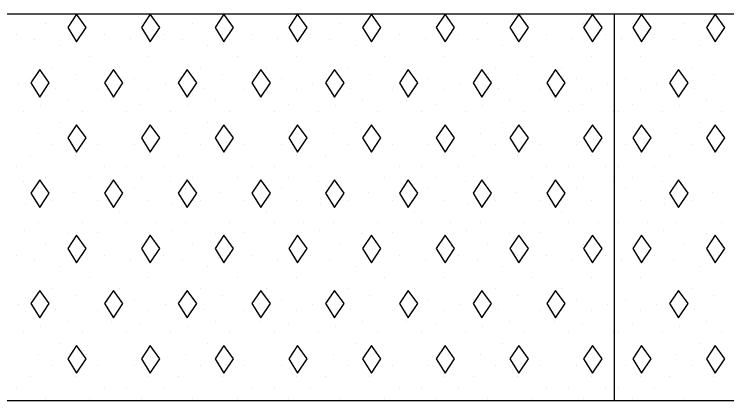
# Model space of a CAD drawing. Extents: x 1313964 to 1316843, y 2087046 to 2096619.
# Drawn here: x 1314437.74 to 1314443.61, y 2089491.53 to 2089494.73 of the extents above; entities that cross this region are included whole.
import ezdxf

# ---------------------------------------------------------------- set-up
doc = ezdxf.new("R2010")
doc.units = 0
doc.layers.add('B-Sub-Contour', color=7, linetype='Continuous')
doc.layers.add('Default', color=7, linetype='Continuous')

# ---------------------------------------------------------------- blocks, each defined once
blk = doc.blocks.new('POINT_DISPLAY')
at = {"layer": 'Default'}
blk.add_line((0, 0), (0, 0), dxfattribs=at)

msp = doc.modelspace()

# ---------------------------------------------------------------- linework, layer by layer
at = {"layer": 'B-Sub-Contour'}
for points in [[(1314449.6872, 2089494.7264), (1314404.6873, 2089494.7264)], [(1314442.6872, 2089491.5339), (1314442.6872, 2089494.7264)], [(1314449.6872, 2089491.5339), (1314404.6873, 2089491.5339)]]:
    msp.add_lwpolyline(points, dxfattribs=at)
for points in [[(1314438.2501, 2089494.7264), (1314438.1771, 2089494.617), (1314438.2501, 2089494.4984), (1314438.3291, 2089494.617)], [(1314438.8582, 2089494.7264), (1314438.7852, 2089494.617), (1314438.8582, 2089494.4984), (1314438.9372, 2089494.617)], [(1314439.4663, 2089494.7264), (1314439.3933, 2089494.617), (1314439.4663, 2089494.4984), (1314439.5453, 2089494.617)], [(1314440.0744, 2089494.7264), (1314440.0014, 2089494.617), (1314440.0744, 2089494.4984), (1314440.1534, 2089494.617)], [(1314440.6825, 2089494.7264), (1314440.6095, 2089494.617), (1314440.6825, 2089494.4984), (1314440.7615, 2089494.617)], [(1314441.2906, 2089494.7264), (1314441.2176, 2089494.617), (1314441.2906, 2089494.4984), (1314441.3697, 2089494.617)], [(1314441.8987, 2089494.7264), (1314441.8257, 2089494.617), (1314441.8987, 2089494.4984), (1314441.9778, 2089494.617)], [(1314442.5068, 2089494.7264), (1314442.4338, 2089494.617), (1314442.5068, 2089494.4984), (1314442.5859, 2089494.617)], [(1314442.9122, 2089494.7264), (1314442.8392, 2089494.617), (1314442.9122, 2089494.4984), (1314442.9913, 2089494.617)], [(1314443.5203, 2089494.7264), (1314443.4474, 2089494.617), (1314443.5203, 2089494.4984), (1314443.5994, 2089494.617)], [(1314437.946, 2089494.2704), (1314437.873, 2089494.1609), (1314437.946, 2089494.0423), (1314438.0251, 2089494.1609)], [(1314438.5541, 2089494.2704), (1314438.4811, 2089494.1609), (1314438.5541, 2089494.0423), (1314438.6332, 2089494.1609)], [(1314439.1622, 2089494.2704), (1314439.0893, 2089494.1609), (1314439.1622, 2089494.0423), (1314439.2413, 2089494.1609)], [(1314439.7703, 2089494.2704), (1314439.6974, 2089494.1609), (1314439.7703, 2089494.0423), (1314439.8494, 2089494.1609)], [(1314440.3784, 2089494.2704), (1314440.3055, 2089494.1609), (1314440.3784, 2089494.0423), (1314440.4575, 2089494.1609)], [(1314440.9865, 2089494.2704), (1314440.9136, 2089494.1609), (1314440.9865, 2089494.0423), (1314441.0656, 2089494.1609)], [(1314441.5947, 2089494.2704), (1314441.5217, 2089494.1609), (1314441.5947, 2089494.0423), (1314441.6737, 2089494.1609)], [(1314442.2028, 2089494.2704), (1314442.1298, 2089494.1609), (1314442.2028, 2089494.0423), (1314442.2818, 2089494.1609)], [(1314443.2163, 2089494.2704), (1314443.1433, 2089494.1609), (1314443.2163, 2089494.0423), (1314443.2953, 2089494.1609)], [(1314438.2501, 2089493.8143), (1314438.1771, 2089493.7048), (1314438.2501, 2089493.5862), (1314438.3291, 2089493.7048)], [(1314438.8582, 2089493.8143), (1314438.7852, 2089493.7048), (1314438.8582, 2089493.5862), (1314438.9372, 2089493.7048)], [(1314439.4663, 2089493.8143), (1314439.3933, 2089493.7048), (1314439.4663, 2089493.5862), (1314439.5453, 2089493.7048)], [(1314440.0744, 2089493.8143), (1314440.0014, 2089493.7048), (1314440.0744, 2089493.5862), (1314440.1534, 2089493.7048)], [(1314440.6825, 2089493.8143), (1314440.6095, 2089493.7048), (1314440.6825, 2089493.5862), (1314440.7615, 2089493.7048)], [(1314441.2906, 2089493.8143), (1314441.2176, 2089493.7048), (1314441.2906, 2089493.5862), (1314441.3697, 2089493.7048)], [(1314441.8987, 2089493.8143), (1314441.8257, 2089493.7048), (1314441.8987, 2089493.5862), (1314441.9778, 2089493.7048)], [(1314442.5068, 2089493.8143), (1314442.4338, 2089493.7048), (1314442.5068, 2089493.5862), (1314442.5859, 2089493.7048)], [(1314442.9122, 2089493.8143), (1314442.8392, 2089493.7048), (1314442.9122, 2089493.5862), (1314442.9913, 2089493.7048)], [(1314443.5203, 2089493.8143), (1314443.4474, 2089493.7048), (1314443.5203, 2089493.5862), (1314443.5994, 2089493.7048)], [(1314437.946, 2089493.3582), (1314437.873, 2089493.2487), (1314437.946, 2089493.1302), (1314438.0251, 2089493.2487)], [(1314438.5541, 2089493.3582), (1314438.4811, 2089493.2487), (1314438.5541, 2089493.1302), (1314438.6332, 2089493.2487)], [(1314439.1622, 2089493.3582), (1314439.0893, 2089493.2487), (1314439.1622, 2089493.1302), (1314439.2413, 2089493.2487)], [(1314439.7703, 2089493.3582), (1314439.6974, 2089493.2487), (1314439.7703, 2089493.1302), (1314439.8494, 2089493.2487)], [(1314440.3784, 2089493.3582), (1314440.3055, 2089493.2487), (1314440.3784, 2089493.1302), (1314440.4575, 2089493.2487)], [(1314440.9865, 2089493.3582), (1314440.9136, 2089493.2487), (1314440.9865, 2089493.1302), (1314441.0656, 2089493.2487)], [(1314441.5947, 2089493.3582), (1314441.5217, 2089493.2487), (1314441.5947, 2089493.1302), (1314441.6737, 2089493.2487)], [(1314442.2028, 2089493.3582), (1314442.1298, 2089493.2487), (1314442.2028, 2089493.1302), (1314442.2818, 2089493.2487)], [(1314443.2163, 2089493.3582), (1314443.1433, 2089493.2487), (1314443.2163, 2089493.1302), (1314443.2953, 2089493.2487)], [(1314438.2501, 2089492.9021), (1314438.1771, 2089492.7927), (1314438.2501, 2089492.6741), (1314438.3291, 2089492.7927)], [(1314438.8582, 2089492.9021), (1314438.7852, 2089492.7927), (1314438.8582, 2089492.6741), (1314438.9372, 2089492.7927)], [(1314439.4663, 2089492.9021), (1314439.3933, 2089492.7927), (1314439.4663, 2089492.6741), (1314439.5453, 2089492.7927)], [(1314440.0744, 2089492.9021), (1314440.0014, 2089492.7927), (1314440.0744, 2089492.6741), (1314440.1534, 2089492.7927)], [(1314440.6825, 2089492.9021), (1314440.6095, 2089492.7927), (1314440.6825, 2089492.6741), (1314440.7615, 2089492.7927)], [(1314441.2906, 2089492.9021), (1314441.2176, 2089492.7927), (1314441.2906, 2089492.6741), (1314441.3697, 2089492.7927)], [(1314441.8987, 2089492.9021), (1314441.8257, 2089492.7927), (1314441.8987, 2089492.6741), (1314441.9778, 2089492.7927)], [(1314442.5068, 2089492.9021), (1314442.4338, 2089492.7927), (1314442.5068, 2089492.6741), (1314442.5859, 2089492.7927)], [(1314442.9122, 2089492.9021), (1314442.8392, 2089492.7927), (1314442.9122, 2089492.6741), (1314442.9913, 2089492.7927)], [(1314443.5203, 2089492.9021), (1314443.4474, 2089492.7927), (1314443.5203, 2089492.6741), (1314443.5994, 2089492.7927)], [(1314437.946, 2089492.446), (1314437.873, 2089492.3366), (1314437.946, 2089492.218), (1314438.0251, 2089492.3366)], [(1314438.5541, 2089492.446), (1314438.4811, 2089492.3366), (1314438.5541, 2089492.218), (1314438.6332, 2089492.3366)], [(1314439.1622, 2089492.446), (1314439.0893, 2089492.3366), (1314439.1622, 2089492.218), (1314439.2413, 2089492.3366)], [(1314439.7703, 2089492.446), (1314439.6974, 2089492.3366), (1314439.7703, 2089492.218), (1314439.8494, 2089492.3366)], [(1314440.3784, 2089492.446), (1314440.3055, 2089492.3366), (1314440.3784, 2089492.218), (1314440.4575, 2089492.3366)], [(1314440.9865, 2089492.446), (1314440.9136, 2089492.3366), (1314440.9865, 2089492.218), (1314441.0656, 2089492.3366)], [(1314441.5947, 2089492.446), (1314441.5217, 2089492.3366), (1314441.5947, 2089492.218), (1314441.6737, 2089492.3366)], [(1314442.2028, 2089492.446), (1314442.1298, 2089492.3366), (1314442.2028, 2089492.218), (1314442.2818, 2089492.3366)], [(1314443.2163, 2089492.446), (1314443.1433, 2089492.3366), (1314443.2163, 2089492.218), (1314443.2953, 2089492.3366)], [(1314438.2501, 2089491.99), (1314438.1771, 2089491.8805), (1314438.2501, 2089491.7619), (1314438.3291, 2089491.8805)], [(1314438.8582, 2089491.99), (1314438.7852, 2089491.8805), (1314438.8582, 2089491.7619), (1314438.9372, 2089491.8805)], [(1314439.4663, 2089491.99), (1314439.3933, 2089491.8805), (1314439.4663, 2089491.7619), (1314439.5453, 2089491.8805)], [(1314440.0744, 2089491.99), (1314440.0014, 2089491.8805), (1314440.0744, 2089491.7619), (1314440.1534, 2089491.8805)], [(1314440.6825, 2089491.99), (1314440.6095, 2089491.8805), (1314440.6825, 2089491.7619), (1314440.7615, 2089491.8805)], [(1314441.2906, 2089491.99), (1314441.2176, 2089491.8805), (1314441.2906, 2089491.7619), (1314441.3697, 2089491.8805)], [(1314441.8987, 2089491.99), (1314441.8257, 2089491.8805), (1314441.8987, 2089491.7619), (1314441.9778, 2089491.8805)], [(1314442.5068, 2089491.99), (1314442.4338, 2089491.8805), (1314442.5068, 2089491.7619), (1314442.5859, 2089491.8805)], [(1314442.9122, 2089491.99), (1314442.8392, 2089491.8805), (1314442.9122, 2089491.7619), (1314442.9913, 2089491.8805)], [(1314443.5203, 2089491.99), (1314443.4474, 2089491.8805), (1314443.5203, 2089491.7619), (1314443.5994, 2089491.8805)]]:
    msp.add_lwpolyline(points, close=True, dxfattribs=at)

# ---------------------------------------------------------------- block references
at = {"layer": 'B-Sub-Contour', "xscale": 0.0299265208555, "yscale": 0.019951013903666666, "rotation": 90}
for p in [(1314437.9947, 2089494.6512), (1314438.7852, 2089494.6512), (1314439.2109, 2089494.6512), (1314440.0014, 2089494.6512), (1314440.4271, 2089494.6512), (1314441.2176, 2089494.6512), (1314441.6433, 2089494.6512), (1314442.4338, 2089494.6512), (1314442.8392, 2089494.6512), (1314443.2649, 2089494.6512), (1314437.7514, 2089494.56), (1314437.9062, 2089494.5185), (1314438.2379, 2089494.56), (1314438.4811, 2089494.56), (1314438.694, 2089494.5226), (1314438.9676, 2089494.56), (1314439.1224, 2089494.5185), (1314439.4541, 2089494.56), (1314439.6974, 2089494.56), (1314439.9102, 2089494.5226), (1314440.1838, 2089494.56), (1314440.3386, 2089494.5185), (1314440.6703, 2089494.56), (1314440.9136, 2089494.56), (1314441.1264, 2089494.5226), (1314441.4001, 2089494.56), (1314441.5548, 2089494.5185), (1314441.8865, 2089494.56), (1314442.1298, 2089494.56), (1314442.3426, 2089494.5226), (1314442.6163, 2089494.56), (1314442.748, 2089494.5226), (1314443.0217, 2089494.56), (1314443.1765, 2089494.5185), (1314443.5082, 2089494.56), (1314438.1163, 2089494.4688), (1314439.3325, 2089494.4688), (1314440.5487, 2089494.4688), (1314441.7649, 2089494.4688), (1314443.3865, 2089494.4688), (1314438.3595, 2089494.3775), (1314438.846, 2089494.3775), (1314439.5757, 2089494.3775), (1314440.0622, 2089494.3775), (1314440.792, 2089494.3775), (1314441.2784, 2089494.3775), (1314442.0082, 2089494.3775), (1314442.4947, 2089494.3775), (1314442.9001, 2089494.3775), (1314438.0555, 2089494.2863), (1314438.6028, 2089494.2863), (1314439.2717, 2089494.2863), (1314439.819, 2089494.2863), (1314440.4879, 2089494.2863), (1314441.0352, 2089494.2863), (1314441.7041, 2089494.2863), (1314442.2514, 2089494.2863), (1314443.3257, 2089494.2863), (1314438.2379, 2089494.2287), (1314439.4541, 2089494.2287), (1314440.6703, 2089494.2287), (1314441.8865, 2089494.2287), (1314443.5082, 2089494.2287), (1314437.768, 2089494.1499), (1314437.873, 2089494.1951), (1314438.7244, 2089494.1951), (1314438.9842, 2089494.1499), (1314439.0893, 2089494.1951), (1314439.9406, 2089494.1951), (1314440.2004, 2089494.1499), (1314440.3055, 2089494.1951), (1314441.1568, 2089494.1951), (1314441.4166, 2089494.1499), (1314441.5217, 2089494.1951), (1314442.373, 2089494.1951), (1314442.6329, 2089494.1499), (1314442.7784, 2089494.1951), (1314443.0383, 2089494.1499), (1314443.1433, 2089494.1951), (1314438.0803, 2089494.1127), (1314438.4203, 2089494.1039), (1314438.846, 2089494.1039), (1314439.2966, 2089494.1127), (1314439.6365, 2089494.1039), (1314440.0622, 2089494.1039), (1314440.5128, 2089494.1127), (1314440.8528, 2089494.1039), (1314441.2784, 2089494.1039), (1314441.729, 2089494.1127), (1314442.069, 2089494.1039), (1314442.4947, 2089494.1039), (1314442.9001, 2089494.1039), (1314443.3506, 2089494.1127), (1314438.1771, 2089494.0127), (1314438.542, 2089494.0127), (1314438.7797, 2089493.9842), (1314439.3933, 2089494.0127), (1314439.7582, 2089494.0127), (1314439.9959, 2089493.9842), (1314440.6095, 2089494.0127), (1314440.9744, 2089494.0127), (1314441.2121, 2089493.9842), (1314441.8257, 2089494.0127), (1314442.1906, 2089494.0127), (1314442.4283, 2089493.9842), (1314442.8337, 2089493.9842), (1314443.4474, 2089494.0127), (1314437.8122, 2089493.9215), (1314437.9532, 2089493.9718), (1314438.2987, 2089493.9215), (1314438.6636, 2089493.9215), (1314439.0284, 2089493.9215), (1314439.1694, 2089493.9718), (1314439.5149, 2089493.9215), (1314439.8798, 2089493.9215), (1314440.2447, 2089493.9215), (1314440.3856, 2089493.9718), (1314440.7311, 2089493.9215), (1314441.096, 2089493.9215), (1314441.4609, 2089493.9215), (1314441.6018, 2089493.9718), (1314441.9474, 2089493.9215), (1314442.3122, 2089493.9215), (1314442.6771, 2089493.9215), (1314442.7176, 2089493.9215), (1314443.0825, 2089493.9215), (1314443.2235, 2089493.9718), (1314443.569, 2089493.9215), (1314438.1163, 2089493.8303), (1314439.3325, 2089493.8303), (1314440.5487, 2089493.8303), (1314441.7649, 2089493.8303), (1314443.3865, 2089493.8303), (1314437.9338, 2089493.739), (1314438.9068, 2089493.739), (1314439.1501, 2089493.739), (1314440.123, 2089493.739), (1314440.3663, 2089493.739), (1314441.3392, 2089493.739), (1314441.5825, 2089493.739), (1314442.5555, 2089493.739), (1314442.9609, 2089493.739), (1314443.2041, 2089493.739), (1314438.0555, 2089493.6478), (1314438.4203, 2089493.6478), (1314438.7244, 2089493.6478), (1314439.2717, 2089493.6478), (1314439.6365, 2089493.6478), (1314439.9406, 2089493.6478), (1314440.4879, 2089493.6478), (1314440.8528, 2089493.6478), (1314441.1568, 2089493.6478), (1314441.7041, 2089493.6478), (1314442.069, 2089493.6478), (1314442.373, 2089493.6478), (1314442.7784, 2089493.6478), (1314443.3257, 2089493.6478), (1314437.873, 2089493.5566), (1314438.2379, 2089493.5566), (1314438.846, 2089493.5566), (1314439.0893, 2089493.5566), (1314439.4541, 2089493.5566), (1314440.0622, 2089493.5566), (1314440.3055, 2089493.5566), (1314440.6703, 2089493.5566), (1314441.2784, 2089493.5566), (1314441.5217, 2089493.5566), (1314441.8865, 2089493.5566), (1314442.4947, 2089493.5566), (1314442.9001, 2089493.5566), (1314443.1433, 2089493.5566), (1314443.5082, 2089493.5566), (1314437.7514, 2089493.4654), (1314438.4811, 2089493.4654), (1314438.6636, 2089493.4654), (1314438.9676, 2089493.4654), (1314439.6974, 2089493.4654), (1314439.8798, 2089493.4654), (1314440.1838, 2089493.4654), (1314440.9136, 2089493.4654), (1314441.096, 2089493.4654), (1314441.4001, 2089493.4654), (1314442.1298, 2089493.4654), (1314442.3122, 2089493.4654), (1314442.6163, 2089493.4654), (1314442.7176, 2089493.4654), (1314443.0217, 2089493.4654), (1314437.8122, 2089493.3422), (1314437.9947, 2089493.3742), (1314438.3595, 2089493.3742), (1314438.542, 2089493.3536), (1314438.7852, 2089493.3742), (1314439.0284, 2089493.3422), (1314439.2109, 2089493.3742), (1314439.5757, 2089493.3742), (1314439.7582, 2089493.3536), (1314440.0014, 2089493.3742), (1314440.2447, 2089493.3422), (1314440.4271, 2089493.3742), (1314440.792, 2089493.3742), (1314440.9744, 2089493.3536), (1314441.2176, 2089493.3742), (1314441.4609, 2089493.3422), (1314441.6433, 2089493.3742), (1314442.0082, 2089493.3742), (1314442.1906, 2089493.3536), (1314442.4338, 2089493.3742), (1314442.6771, 2089493.3422), (1314442.8392, 2089493.3742), (1314443.0825, 2089493.3422), (1314443.2649, 2089493.3742), (1314437.9338, 2089493.283), (1314438.7244, 2089493.283), (1314439.1501, 2089493.283), (1314439.9406, 2089493.283), (1314440.3663, 2089493.283), (1314441.1568, 2089493.283), (1314441.5825, 2089493.283), (1314442.373, 2089493.283), (1314442.7784, 2089493.283), (1314443.2041, 2089493.283), (1314438.2241, 2089493.2577), (1314439.4403, 2089493.2577), (1314440.6565, 2089493.2577), (1314441.8727, 2089493.2577), (1314443.4943, 2089493.2577), (1314437.8288, 2089493.1624), (1314438.0555, 2089493.1917), (1314438.4203, 2089493.1917), (1314438.846, 2089493.1917), (1314439.045, 2089493.1624), (1314439.2717, 2089493.1917), (1314439.6365, 2089493.1917), (1314440.0622, 2089493.1917), (1314440.2612, 2089493.1624), (1314440.4879, 2089493.1917), (1314440.8528, 2089493.1917), (1314441.2784, 2089493.1917), (1314441.4775, 2089493.1624), (1314441.7041, 2089493.1917), (1314442.069, 2089493.1917), (1314442.4947, 2089493.1917), (1314442.9001, 2089493.1917), (1314443.0991, 2089493.1624), (1314443.3257, 2089493.1917), (1314438.6028, 2089493.1005), (1314439.819, 2089493.1005), (1314441.0352, 2089493.1005), (1314442.2514, 2089493.1005), (1314437.9338, 2089493.0093), (1314438.2987, 2089493.0093), (1314438.6636, 2089493.0093), (1314438.9068, 2089493.0093), (1314439.1501, 2089493.0093), (1314439.5149, 2089493.0093), (1314439.8798, 2089493.0093), (1314440.123, 2089493.0093), (1314440.3663, 2089493.0093), (1314440.7311, 2089493.0093), (1314441.096, 2089493.0093), (1314441.3392, 2089493.0093), (1314441.5825, 2089493.0093), (1314441.9474, 2089493.0093), (1314442.3122, 2089493.0093), (1314442.5555, 2089493.0093), (1314442.7176, 2089493.0093), (1314442.9609, 2089493.0093), (1314443.2041, 2089493.0093), (1314443.569, 2089493.0093), (1314437.8205, 2089492.9427), (1314438.1771, 2089492.9181), (1314438.4203, 2089492.9222), (1314439.0367, 2089492.9427), (1314439.3933, 2089492.9181), (1314439.6365, 2089492.9222), (1314440.2529, 2089492.9427), (1314440.6095, 2089492.9181), (1314440.8528, 2089492.9222), (1314441.4692, 2089492.9427), (1314441.8257, 2089492.9181), (1314442.069, 2089492.9222), (1314442.6854, 2089492.9427), (1314443.0908, 2089492.9427), (1314443.4474, 2089492.9181), (1314437.9947, 2089492.8269), (1314438.7852, 2089492.8269), (1314439.2109, 2089492.8269), (1314440.0014, 2089492.8269), (1314440.4271, 2089492.8269), (1314441.2176, 2089492.8269), (1314441.6433, 2089492.8269), (1314442.4338, 2089492.8269), (1314442.8392, 2089492.8269), (1314443.2649, 2089492.8269), (1314437.7514, 2089492.7357), (1314437.9062, 2089492.6942), (1314438.2379, 2089492.7357), (1314438.4811, 2089492.7357), (1314438.694, 2089492.6983), (1314438.9676, 2089492.7357), (1314439.1224, 2089492.6942), (1314439.4541, 2089492.7357), (1314439.6974, 2089492.7357), (1314439.9102, 2089492.6983), (1314440.1838, 2089492.7357), (1314440.3386, 2089492.6942), (1314440.6703, 2089492.7357), (1314440.9136, 2089492.7357), (1314441.1264, 2089492.6983), (1314441.4001, 2089492.7357), (1314441.5548, 2089492.6942), (1314441.8865, 2089492.7357), (1314442.1298, 2089492.7357), (1314442.3426, 2089492.6983), (1314442.6163, 2089492.7357), (1314442.748, 2089492.6983), (1314443.0217, 2089492.7357), (1314443.1765, 2089492.6942), (1314443.5082, 2089492.7357), (1314438.1163, 2089492.6444), (1314439.3325, 2089492.6444), (1314440.5487, 2089492.6444), (1314441.7649, 2089492.6444), (1314443.3865, 2089492.6444), (1314438.3595, 2089492.5532), (1314438.846, 2089492.5532), (1314439.5757, 2089492.5532), (1314440.0622, 2089492.5532), (1314440.792, 2089492.5532), (1314441.2784, 2089492.5532), (1314442.0082, 2089492.5532), (1314442.4947, 2089492.5532), (1314442.9001, 2089492.5532), (1314438.0555, 2089492.462), (1314438.6028, 2089492.462), (1314439.2717, 2089492.462), (1314439.819, 2089492.462), (1314440.4879, 2089492.462), (1314441.0352, 2089492.462), (1314441.7041, 2089492.462), (1314442.2514, 2089492.462), (1314443.3257, 2089492.462), (1314438.2379, 2089492.4043), (1314439.4541, 2089492.4043), (1314440.6703, 2089492.4043), (1314441.8865, 2089492.4043), (1314443.5082, 2089492.4043), (1314437.873, 2089492.3708), (1314438.7244, 2089492.3708), (1314439.0893, 2089492.3708), (1314439.9406, 2089492.3708), (1314440.3055, 2089492.3708), (1314441.1568, 2089492.3708), (1314441.5217, 2089492.3708), (1314442.373, 2089492.3708), (1314442.7784, 2089492.3708), (1314443.1433, 2089492.3708), (1314437.768, 2089492.3256), (1314438.0803, 2089492.2883), (1314438.4203, 2089492.2796), (1314438.846, 2089492.2796), (1314438.9842, 2089492.3256), (1314439.2966, 2089492.2883), (1314439.6365, 2089492.2796), (1314440.0622, 2089492.2796), (1314440.2004, 2089492.3256), (1314440.5128, 2089492.2883), (1314440.8528, 2089492.2796), (1314441.2784, 2089492.2796), (1314441.4166, 2089492.3256), (1314441.729, 2089492.2883), (1314442.069, 2089492.2796), (1314442.4947, 2089492.2796), (1314442.6329, 2089492.3256), (1314442.9001, 2089492.2796), (1314443.0383, 2089492.3256), (1314443.3506, 2089492.2883), (1314438.1771, 2089492.1884), (1314438.542, 2089492.1884), (1314438.7797, 2089492.1599), (1314439.3933, 2089492.1884), (1314439.7582, 2089492.1884), (1314439.9959, 2089492.1599), (1314440.6095, 2089492.1884), (1314440.9744, 2089492.1884), (1314441.2121, 2089492.1599), (1314441.8257, 2089492.1884), (1314442.1906, 2089492.1884), (1314442.4283, 2089492.1599), (1314442.8337, 2089492.1599), (1314443.4474, 2089492.1884), (1314437.8122, 2089492.0971), (1314437.9532, 2089492.1475), (1314438.2987, 2089492.0971), (1314438.6636, 2089492.0971), (1314439.0284, 2089492.0971), (1314439.1694, 2089492.1475), (1314439.5149, 2089492.0971), (1314439.8798, 2089492.0971), (1314440.2447, 2089492.0971), (1314440.3856, 2089492.1475), (1314440.7311, 2089492.0971), (1314441.096, 2089492.0971), (1314441.4609, 2089492.0971), (1314441.6018, 2089492.1475), (1314441.9474, 2089492.0971), (1314442.3122, 2089492.0971), (1314442.6771, 2089492.0971), (1314442.7176, 2089492.0971), (1314443.0825, 2089492.0971), (1314443.2235, 2089492.1475), (1314443.569, 2089492.0971), (1314438.1163, 2089492.0059), (1314439.3325, 2089492.0059), (1314440.5487, 2089492.0059), (1314441.7649, 2089492.0059), (1314443.3865, 2089492.0059), (1314437.9338, 2089491.9147), (1314438.9068, 2089491.9147), (1314439.1501, 2089491.9147), (1314440.123, 2089491.9147), (1314440.3663, 2089491.9147), (1314441.3392, 2089491.9147), (1314441.5825, 2089491.9147), (1314442.5555, 2089491.9147), (1314442.9609, 2089491.9147), (1314443.2041, 2089491.9147), (1314438.0555, 2089491.8235), (1314438.4203, 2089491.8235), (1314438.7244, 2089491.8235), (1314439.2717, 2089491.8235), (1314439.6365, 2089491.8235), (1314439.9406, 2089491.8235), (1314440.4879, 2089491.8235), (1314440.8528, 2089491.8235), (1314441.1568, 2089491.8235), (1314441.7041, 2089491.8235), (1314442.069, 2089491.8235), (1314442.373, 2089491.8235), (1314442.7784, 2089491.8235), (1314443.3257, 2089491.8235), (1314437.873, 2089491.7323), (1314438.2379, 2089491.7323), (1314438.846, 2089491.7323), (1314439.0893, 2089491.7323), (1314439.4541, 2089491.7323), (1314440.0622, 2089491.7323), (1314440.3055, 2089491.7323), (1314440.6703, 2089491.7323), (1314441.2784, 2089491.7323), (1314441.5217, 2089491.7323), (1314441.8865, 2089491.7323), (1314442.4947, 2089491.7323), (1314442.9001, 2089491.7323), (1314443.1433, 2089491.7323), (1314443.5082, 2089491.7323), (1314437.7514, 2089491.6411), (1314438.4811, 2089491.6411), (1314438.6636, 2089491.6411), (1314438.9676, 2089491.6411), (1314439.6974, 2089491.6411), (1314439.8798, 2089491.6411), (1314440.1838, 2089491.6411), (1314440.9136, 2089491.6411), (1314441.096, 2089491.6411), (1314441.4001, 2089491.6411), (1314442.1298, 2089491.6411), (1314442.3122, 2089491.6411), (1314442.6163, 2089491.6411), (1314442.7176, 2089491.6411), (1314443.0217, 2089491.6411), (1314437.9947, 2089491.5499), (1314438.3595, 2089491.5499), (1314438.7852, 2089491.5499), (1314439.2109, 2089491.5499), (1314439.5757, 2089491.5499), (1314440.0014, 2089491.5499), (1314440.4271, 2089491.5499), (1314440.792, 2089491.5499), (1314441.2176, 2089491.5499), (1314441.6433, 2089491.5499), (1314442.0082, 2089491.5499), (1314442.4338, 2089491.5499), (1314442.8392, 2089491.5499), (1314443.2649, 2089491.5499)]:
    msp.add_blockref('POINT_DISPLAY', p, dxfattribs=at)

doc.saveas('drawing.dxf')
